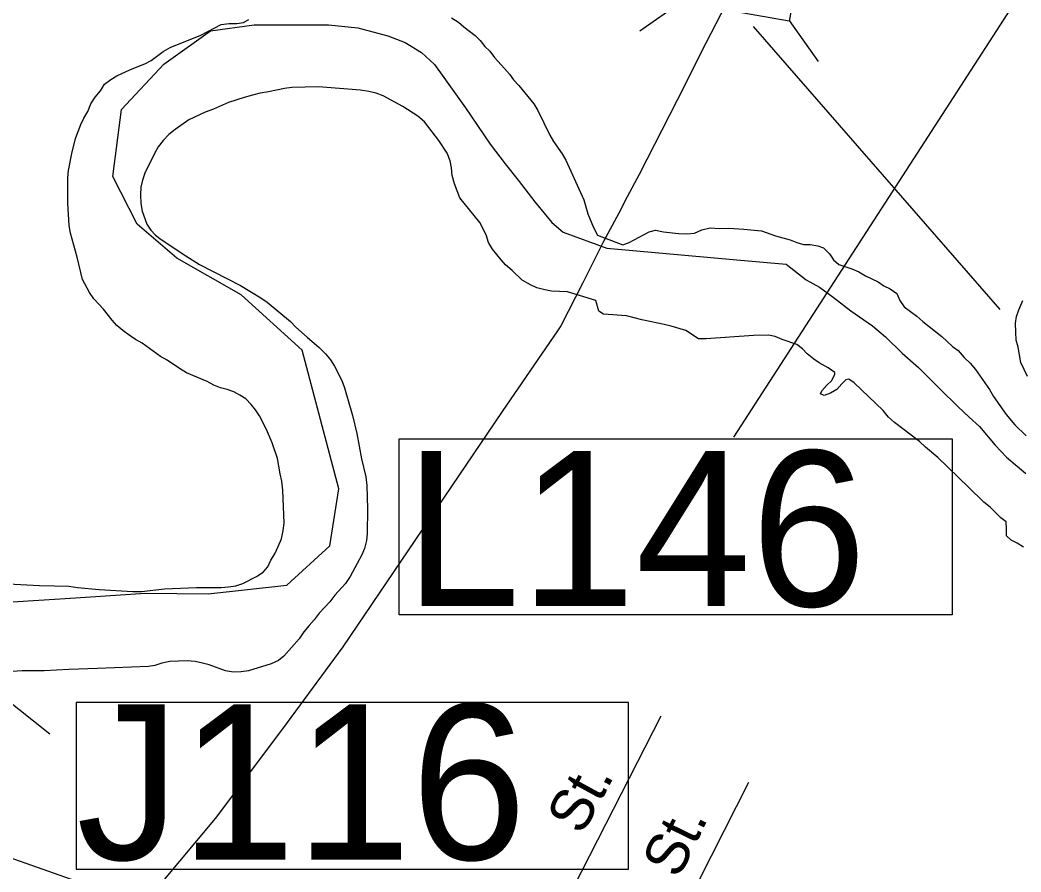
# Model space of a CAD drawing. Extents: x 2290055 to 2389491, y 66597 to 237875.
# Drawn here: x 2321946 to 2324203, y 184954 to 186875 of the extents above; entities that cross this region are included whole.
import ezdxf

# ---------------------------------------------------------------- set-up
doc = ezdxf.new("R2010")
doc.units = 0
for name, color, linetype in [('Exist Boundary Political City Limit New', 7, 'Continuous'), ('Exist Hydrographic Creek Double Shore', 7, 'Continuous'), ('Exist Railroad Mainline', 7, 'Continuous'), ('Exist Road Non-System Structure Non-Sys Other Number Label', 7, 'Continuous'), ('Exist Road Non-System Type 51', 7, 'Continuous'), ('Exist Road Non-System Type 51 Label', 7, 'Continuous'), ('Exist Road Primary US Structure Cantilever Sign Number Label', 7, 'Continuous'), ('Exist Road Primary US Structure Standard Bridge CELL', 7, 'Continuous'), ('Exist Road Primary US Structure Standard Bridge Number Label', 7, 'Continuous'), ('Map Preparation Boundary City Limit Buffer Line', 7, 'Continuous')]:
    doc.layers.add(name, color=color, linetype=linetype)

msp = doc.modelspace()

# ---------------------------------------------------------------- linework, layer by layer
at = {"layer": 'Exist Boundary Political City Limit New'}
for points in [[(2321810.8, 185555.7), (2322071.2, 185572.3), (2322229.5, 185582.8), (2322370.8, 185581.2), (2322548.2, 185600.9), (2322645.2, 185689.7), (2322665, 185818), (2322582.8, 186130.4), (2322444.7, 186255.4), (2322300.2, 186337.6), (2322210.8, 186414.7), (2322155.5, 186521.7), (2322175.2, 186673), (2322270.5, 186775), (2322375.8, 186850.6), (2322474.5, 186863.8), (2322579.5, 186863.8), (2322642, 186863.8), (2322707.8, 186857.2), (2322775.5, 186839.1), (2322815, 186823.7), (2322852, 186801.2), (2322881, 186774.3), (2322902.2, 186745.1), (2322951, 186677), (2323006.2, 186595.2), (2323040, 186550.5), (2323069.5, 186513.7), (2323107.5, 186465.2), (2323145.2, 186418.7), (2323171.2, 186396.8), (2323269.8, 186360.6), (2323562.5, 186334.3)], [(2323562.5, 186334.3), (2323674.2, 186324.4), (2323718.8, 186289.4), (2323749.2, 186272.6)], [(2323749.2, 186272.6), (2323780.2, 186249.8), (2323819.5, 186219.3), (2323868.8, 186185.3), (2323897.8, 186160.4), (2323935.2, 186123.9), (2323972.5, 186091.4), (2324020.5, 186043.2), (2324062, 186002.9), (2324087, 185979.9), (2324110, 185958.8), (2324145.5, 185916.2), (2324170.7, 185889.2), (2324214.2, 185852.9)]]:
    msp.add_lwpolyline(points, dxfattribs=at)
at = {"layer": 'Exist Hydrographic Creek Double Shore'}
for points in [[(2322442.2, 186029.2), (2322428.5, 186036.9), (2322413.2, 186041.8), (2322398.5, 186045.4), (2322383.5, 186051.5), (2322368.2, 186059.9), (2322322, 186079.8), (2322305.7, 186089.2), (2322278, 186107.8), (2322263, 186116.2), (2322221.5, 186146.1), (2322207, 186154.3), (2322192.5, 186164.3), (2322178, 186175.1), (2322165, 186186.1), (2322154.2, 186198.3), (2322134.5, 186223.2), (2322112.7, 186246.1), (2322102.7, 186260.6), (2322087.5, 186289.7), (2322075, 186340.3), (2322060, 186394), (2322057.5, 186411.4), (2322054.2, 186462.3), (2322054, 186519.1), (2322055.5, 186535.8), (2322063, 186573.6), (2322071.2, 186607.5), (2322083.5, 186639.1), (2322090.2, 186653.5), (2322099, 186668.5), (2322106.2, 186685.5), (2322116, 186700.8), (2322127.5, 186714.8), (2322137.2, 186730.2), (2322151, 186741), (2322164.5, 186748.8), (2322195.7, 186763.3), (2322228, 186776), (2322241.7, 186783.6), (2322269.5, 186803.8), (2322284.7, 186812.5), (2322354.2, 186840.3), (2322400, 186864.4), (2322418.2, 186866.9), (2322435, 186866.6), (2322450.5, 186868.8), (2322462, 186875.6)], [(2322919.5, 186879.7), (2322935, 186869.7), (2322947.2, 186859.1), (2322973, 186839.6), (2322984.2, 186828.9), (2322994.5, 186815.1), (2323005.5, 186804.2), (2323016, 186789.9), (2323039.2, 186765.7), (2323050.2, 186753), (2323059, 186740), (2323071, 186726.9), (2323104.7, 186685.5), (2323113.7, 186670.8), (2323141.2, 186615.2), (2323149.2, 186601.1), (2323169.2, 186572.8), (2323177.5, 186558.5), (2323218, 186469.6), (2323226.5, 186437.7), (2323239.5, 186406.9), (2323248.5, 186389.9), (2323305.5, 186367.8), (2323320.2, 186373.2), (2323364.7, 186397.5), (2323379.7, 186400.9), (2323397.5, 186397.1), (2323431, 186393.6), (2323450, 186392.5), (2323467, 186394.3), (2323483.5, 186401.6), (2323502.5, 186406.2), (2323524.7, 186404.7), (2323544.7, 186405.5), (2323578.5, 186403.4), (2323618, 186399.5), (2323650, 186388.5), (2323683, 186379.1)], [(2323827.2, 186056.6), (2323815.5, 186065), (2323808.7, 186063.7), (2323799.2, 186054.5), (2323788.2, 186042.1), (2323774, 186034), (2323759.5, 186028.4), (2323751.2, 186032), (2323754.2, 186039.1), (2323765.5, 186051.6), (2323777, 186062.4), (2323784, 186076.7), (2323783.5, 186080.6), (2323768.5, 186090.8), (2323748.5, 186101.7), (2323736, 186110.2), (2323721.5, 186122.4), (2323710.7, 186133.5), (2323698.2, 186143), (2323664.7, 186155), (2323649.5, 186161.3), (2323634.2, 186164.6), (2323600, 186163.5), (2323493.5, 186156.4), (2323476, 186156.5), (2323447.5, 186175.1), (2323415, 186184.7), (2323399.2, 186188.6), (2323348.5, 186198.9), (2323314, 186208.1), (2323261.7, 186211.5), (2323251.2, 186218.4), (2323245, 186242.8), (2323180.7, 186262.3), (2323145, 186263.8), (2323130, 186266.4), (2323112, 186271.4), (2323097.5, 186277.6), (2323078.5, 186288.4), (2323056, 186310.3), (2323041.2, 186323), (2323031, 186334.1), (2323011.5, 186358.6), (2323002.7, 186373), (2322997.5, 186390.6), (2322983, 186418.2), (2322938, 186474), (2322926, 186505.2), (2322920.5, 186524.6), (2322919, 186541.9), (2322916, 186557.2), (2322909.7, 186575), (2322890.7, 186603), (2322858.2, 186645.1), (2322843.5, 186657.8), (2322809.7, 186679.7), (2322765.2, 186704.2), (2322749.5, 186709.5), (2322733, 186713.8), (2322714, 186716.4), (2322619.7, 186724.5), (2322559.2, 186722.8), (2322543, 186720.5), (2322507, 186712.8), (2322487.7, 186709.5), (2322470.5, 186705.2), (2322451.7, 186700.4), (2322416.7, 186688.6), (2322382.5, 186673.6), (2322363.5, 186667.2), (2322327, 186650), (2322296.5, 186628.3), (2322282.2, 186617), (2322269.5, 186603.1), (2322257.7, 186588.6), (2322249.5, 186574.2), (2322228, 186529.8), (2322222.5, 186513.4), (2322219, 186498.1), (2322218, 186480.7), (2322219, 186461.1), (2322222, 186443.9), (2322232.5, 186414.9), (2322241.5, 186401.2), (2322252, 186389.6), (2322264.7, 186380.1), (2322320, 186343.1), (2322351, 186323.9), (2322443.5, 186276.1), (2322489, 186248.7), (2322503.5, 186238.6), (2322556.2, 186195.5), (2322568.5, 186182.8), (2322594, 186159.7), (2322621, 186136.7), (2322635, 186122.7), (2322646.5, 186108.6)], [(2323683, 186379.1), (2323698.2, 186373), (2323712.7, 186369.1), (2323728, 186368.7), (2323745.2, 186366), (2323758, 186361.4), (2323771.7, 186347.4), (2323781, 186334.2), (2323793, 186324), (2323822.2, 186314.2), (2323838, 186307.4), (2323852.5, 186297.9), (2323881.5, 186284.3), (2323894.5, 186275.3), (2323908.7, 186268.6), (2323923.7, 186258.2), (2323930.2, 186242.3), (2323939.7, 186228.3), (2323969, 186207.4), (2323982.5, 186194.9), (2324025.2, 186161.4), (2324048.7, 186138.6), (2324061.5, 186129.5), (2324075.2, 186114.4), (2324089, 186101.4), (2324100.7, 186087), (2324122, 186057.2), (2324132.7, 186041.7), (2324141.7, 186026.2), (2324170.2, 185985.6), (2324189.5, 185962.2), (2324215.5, 185937.4)], [(2324218.2, 186071.3), (2324203, 186103.1), (2324197, 186137.7), (2324193, 186152.9), (2324191.5, 186171.5), (2324191, 186191.3), (2324193.5, 186206.2), (2324198.5, 186221.4), (2324208, 186242.4)], [(2322646.5, 186108.6), (2322655.2, 186094.8), (2322672, 186062.2), (2322678.2, 186045.4), (2322695.7, 185983.2), (2322706, 185942.5), (2322716.7, 185885.6), (2322726.5, 185845.3), (2322728.2, 185825.7), (2322730.2, 185772.7), (2322729.5, 185717.3), (2322727.5, 185701.6), (2322723.2, 185683.8), (2322717, 185669.6), (2322691, 185620.1), (2322680, 185604.7), (2322656.5, 185578.3), (2322645.2, 185563.7), (2322621.2, 185537.6), (2322609.7, 185522.5), (2322598, 185509.9), (2322586.5, 185495.8), (2322575.5, 185480.2), (2322541.2, 185441), (2322529.5, 185431.1), (2322512.5, 185423.5), (2322461.7, 185408), (2322444.7, 185405.7), (2322427.7, 185404.8), (2322409.7, 185407.5), (2322372.7, 185421), (2322357.5, 185425.4), (2322341.5, 185429.1), (2322323.2, 185430.4), (2322284.5, 185428.6), (2322266.2, 185425), (2322250.7, 185420.1), (2322235.7, 185417.8), (2322121.2, 185412.8), (2322056.2, 185410.8), (2322001, 185407.9), (2321951.2, 185407.8), (2321884.5, 185403)], [(2324209.5, 185686.4), (2324195, 185695.3), (2324181.2, 185702.6), (2324170.7, 185712.2), (2324171.2, 185727.5), (2324170, 185743.5), (2324158.2, 185753), (2324134.2, 185777), (2324119.5, 185788.1), (2324085.5, 185821.9), (2324015.7, 185888.7), (2323988.5, 185912.3), (2323975, 185925.1), (2323918, 185967.8), (2323904.7, 185979.8), (2323892.5, 185994.3), (2323827.2, 186056.6)], [(2321919.5, 185604.1), (2321990.2, 185600.4), (2322056.7, 185598.4), (2322075.7, 185595.7), (2322125, 185591.4), (2322201, 185586.8), (2322220.2, 185586.4), (2322272, 185592.8), (2322344, 185595.4), (2322400, 185595.7), (2322416.2, 185596.9), (2322432.7, 185599.4), (2322449, 185604.4), (2322479.7, 185620.7), (2322494.7, 185630.3), (2322505.2, 185642.4), (2322512, 185657), (2322520.7, 185671.9), (2322528.7, 185688.1), (2322535.7, 185705.7), (2322540, 185724), (2322542, 185740.7), (2322538.7, 185815.2), (2322537, 185835), (2322533, 185851.7), (2322527.2, 185886.3), (2322515, 185922), (2322502, 185951.6), (2322486, 185982.4), (2322477.5, 185996.4), (2322467.5, 186008.3), (2322455.5, 186020.7), (2322442.2, 186029.2)]]:
    msp.add_lwpolyline(points, dxfattribs=at)
at = {"layer": 'Exist Railroad Mainline'}
for points in [[(2323907.1, 187627.2), (2323699.1, 187222.5), (2323611.7, 187053.4), (2323548.5, 186930.8), (2323492.8, 186822.6), (2323427.9, 186694), (2323342.5, 186526.5), (2323315.7, 186475.9), (2323296.4, 186439.4), (2323262.4, 186375.3), (2323242.9, 186336.8), (2323233.4, 186318.1), (2323215.1, 186282.2), (2323165.9, 186185.4)], [(2323165.9, 186185.4), (2323158.2, 186174.2), (2323033.5, 185992.1), (2322674, 185462.1), (2322538.2, 185276.8), (2322386.1, 185074.7), (2322221.9, 184878.3), (2321967.4, 184599.4)]]:
    msp.add_lwpolyline(points, dxfattribs=at)
at = {"layer": 'Exist Road Non-System Structure Non-Sys Other Number Label'}
msp.add_lwpolyline([(2320846.9, 185933.7), (2321486.8, 185684.4), (2322013.7, 185265.6)], dxfattribs=at)
msp.add_lwpolyline([(2323318.2, 185336.3), (2322072.8, 185336.3), (2322072.8, 184960.8), (2323318.2, 184960.8)], close=True, dxfattribs=at)
at = {"layer": 'Exist Road Non-System Type 51'}
for points in [[(2322623.6, 183803), (2323392, 185306.3)], [(2323589.1, 185156.1), (2322890, 183777.7)]]:
    msp.add_lwpolyline(points, dxfattribs=at)
at = {"layer": 'Exist Road Primary US Structure Cantilever Sign Number Label'}
msp.add_line((2324567.8, 187499.9), (2323555, 185934.3), dxfattribs=at)
msp.add_lwpolyline([(2322801.1, 185930.5), (2324048, 185930.5), (2324048, 185533.8), (2322801.1, 185533.8)], close=True, dxfattribs=at)
at = {"layer": 'Exist Road Primary US Structure Standard Bridge CELL'}
for p, q in [((2323343.8, 186850.1), (2323436.6, 186915)), ((2323681, 186874), (2323745.9, 186781.2))]:
    msp.add_line(p, q, dxfattribs=at)
msp.add_lwpolyline([(2323456.7, 187029), (2323700.8, 186986), (2323680.7, 186871.9), (2323436.6, 186915)], close=True, dxfattribs=at)
at = {"layer": 'Exist Road Primary US Structure Standard Bridge Number Label'}
for p, q in [((2323599.9, 186860.4), (2324156, 186222.3)), ((2320399.8, 185523.4), (2322687.2, 184718.4))]:
    msp.add_line(p, q, dxfattribs=at)
at = {"layer": 'Map Preparation Boundary City Limit Buffer Line'}
for points in [[(2321810.8, 185555.7), (2322071.2, 185572.3), (2322229.5, 185582.8), (2322370.8, 185581.2), (2322548.2, 185600.9), (2322645.2, 185689.7), (2322665, 185818), (2322582.8, 186130.4), (2322444.7, 186255.4), (2322300.2, 186337.6), (2322210.8, 186414.7), (2322155.5, 186521.7), (2322175.2, 186673), (2322270.5, 186775), (2322375.8, 186850.6), (2322474.5, 186863.8), (2322579.5, 186863.8), (2322642, 186863.8), (2322707.8, 186857.2), (2322775.5, 186839.1), (2322815, 186823.7), (2322852, 186801.2), (2322881, 186774.3), (2322902.2, 186745.1), (2322951, 186677), (2323006.2, 186595.2), (2323040, 186550.5), (2323069.5, 186513.7), (2323107.5, 186465.2), (2323145.2, 186418.7), (2323171.2, 186396.8), (2323269.8, 186360.6), (2323562.5, 186334.3)], [(2323562.5, 186334.3), (2323674.2, 186324.4), (2323718.8, 186289.4), (2323749.2, 186272.6)], [(2323749.2, 186272.6), (2323780.2, 186249.8), (2323819.5, 186219.3), (2323868.8, 186185.3), (2323897.8, 186160.4), (2323935.2, 186123.9), (2323972.5, 186091.4), (2324020.5, 186043.2), (2324062, 186002.9), (2324087, 185979.9), (2324110, 185958.8), (2324145.5, 185916.2), (2324170.7, 185889.2), (2324214.2, 185852.9)]]:
    msp.add_lwpolyline(points, dxfattribs=at)

# ---------------------------------------------------------------- texts
at = {"layer": 'Exist Road Non-System Structure Non-Sys Other Number Label'}
msp.add_text('J116', height=350, dxfattribs=at).set_placement((2322073.4, 184982.4))
at = {"layer": 'Exist Road Non-System Type 51 Label'}
for rotation, p in [(61.4068, (2323213.2, 185034.8)), (63.9805, (2323431, 184936.6))]:
    msp.add_text('St.', height=95, rotation=rotation, dxfattribs=at).set_placement(p)
at = {"layer": 'Exist Road Primary US Structure Cantilever Sign Number Label'}
msp.add_text('L146', height=350, dxfattribs=at).set_placement((2322813.7, 185553.6))

doc.saveas('drawing.dxf')
